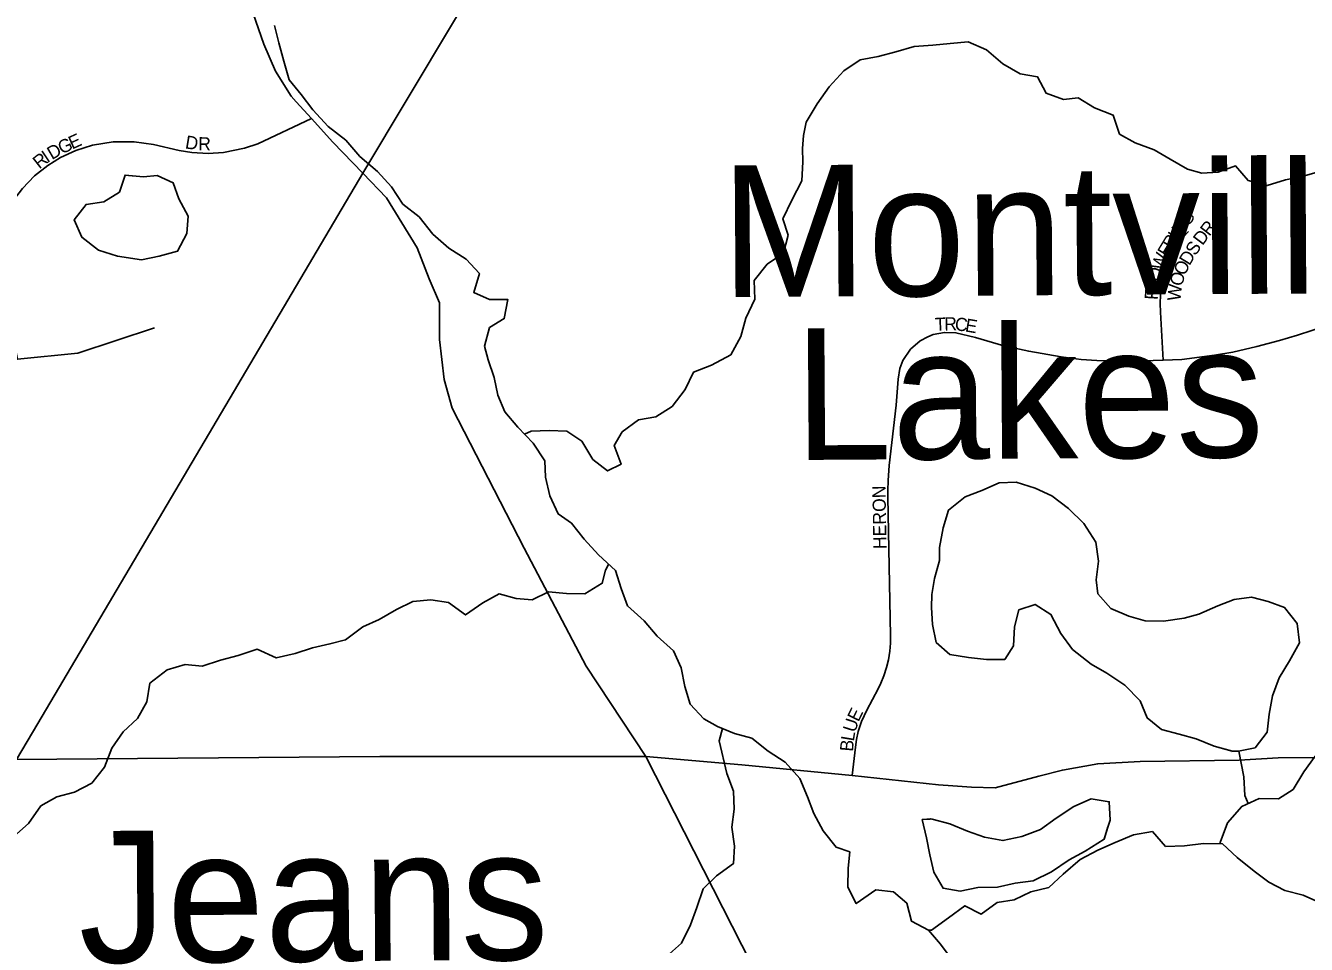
# Model space of a CAD drawing. Extents: x 1985906 to 2277390, y 930619 to 1324581.
# Drawn here: x 2156932 to 2161796, y 1131675 to 1135166 of the extents above; entities that cross this region are included whole.
import ezdxf

# ---------------------------------------------------------------- set-up
doc = ezdxf.new("R2010")
doc.units = 0
for name, color, linetype in [('GM_X_County_Road', 7, 'Continuous'), ('GM_X_Interstate_Route', 7, 'Continuous'), ('GM_X_Major_River', 7, 'Continuous'), ('GM_X_Minor_Lake', 7, 'Continuous'), ('GM_X_Minor_Lake_Text', 7, 'Continuous'), ('GM_X_Minor_River', 7, 'Continuous'), ('GM_X_State_Route', 7, 'Continuous'), ('GM_X_Township_Subdivision', 7, 'Continuous'), ('GM_X_Township_Subdivision_Text', 7, 'Continuous')]:
    doc.layers.add(name, color=color, linetype=linetype)

msp = doc.modelspace()

# ---------------------------------------------------------------- linework, layer by layer
at = {"layer": 'GM_X_County_Road'}
for points in [[(2157960, 1134876.2), (2157941, 1134897), (2157880.9, 1134993.1), (2157836.9, 1135095.1), (2157796.8, 1135211.2), (2157784.7, 1135385.3), (2157766.4, 1135683.6), (2157706, 1136184), (2157703.8, 1136420.2), (2157741.5, 1136734.6), (2157781.3, 1136912.8), (2157804.9, 1137041.8), (2157813.2, 1137087), (2157913, 1137779.4)], [(2159287.3, 1132388.6), (2159061, 1132732.4), (2158826, 1133180.7), (2158551.8, 1133711.7), (2158521.3, 1133820.5), (2158503.9, 1133972.8), (2158503.9, 1134112.1), (2158465.3, 1134203), (2158419.2, 1134321.1), (2158303.1, 1134511.1), (2158212.6, 1134605.1), (2158136.9, 1134683.7), (2158099.1, 1134723.1), (2158017.4, 1134813), (2157960, 1134876.2)], [(2160206.6, 1126874.1), (2160296.2, 1127268.6), (2160407.7, 1127789.2), (2160425.6, 1127923.3), (2160429.3, 1128187.6), (2160438.9, 1128754.1), (2160448.5, 1129134.5), (2160404.1, 1129658.9), (2160351.7, 1130221.4), (2160309.5, 1130445.5), (2160247.4, 1130605.6), (2160175.3, 1130769.7), (2160007.1, 1131067.8), (2159688.8, 1131599.9), (2159287.3, 1132388.6)]]:
    msp.add_lwpolyline(points, dxfattribs=at)
at = {"layer": 'GM_X_Interstate_Route'}
for points in [[(2156978.1, 1132513.7), (2158212.6, 1134605.1), (2160110.5, 1137775.2), (2160360.4, 1138187)], [(2156897.5, 1132377.2), (2156897.7, 1132377.5), (2156978.1, 1132513.7)]]:
    msp.add_lwpolyline(points, dxfattribs=at)
at = {"layer": 'GM_X_Major_River'}
for points in [[(2157877.9, 1135165.9), (2157894.2, 1135099.9), (2157912.4, 1135029.9), (2157932.7, 1134959.9), (2157978.9, 1134904), (2158023.2, 1134846.2), (2158081.4, 1134782.3), (2158147.6, 1134730.6), (2158201.8, 1134668.8), (2158268, 1134611), (2158322.2, 1134553.2), (2158364.5, 1134487.3), (2158426.7, 1134439.5), (2158478.9, 1134373.7), (2158539.1, 1134319.9), (2158605.2, 1134278.2), (2158655.4, 1134224.3), (2158633.7, 1134152.1), (2158693.8, 1134124.4), (2158763.8, 1134124.7), (2158750.1, 1134052.6), (2158694.3, 1134018.3), (2158674.6, 1133948.1), (2158688.8, 1133896.1), (2158711, 1133828.2), (2158725.3, 1133762.2), (2158751.6, 1133698.2), (2158801.8, 1133640.4), (2158860, 1133578.6), (2158904.3, 1133512.7)], [(2158904.3, 1133512.7), (2158906.5, 1133450.6), (2158922.8, 1133378.6), (2158955.1, 1133310.7), (2159005.2, 1133274.9), (2159053.4, 1133215.1), (2159107.6, 1133155.2), (2159171.9, 1133095.4), (2159194.1, 1133027.5), (2159218.4, 1132961.5), (2159280.6, 1132903.7), (2159330.8, 1132845.9), (2159393, 1132790.1), (2159421.3, 1132726.2), (2159435.6, 1132654.2), (2159455.8, 1132588.2), (2159508, 1132532.3), (2159560.1, 1132502.6), (2159624.2, 1132476.8), (2159690.3, 1132459.1), (2159752.4, 1132409.3), (2159816.6, 1132367.5), (2159872.8, 1132305.7), (2159901.1, 1132235.8), (2159925.3, 1132171.8), (2159961.6, 1132105.9), (2160009.8, 1132044.1), (2160061.9, 1132026.3), (2160056.1, 1131964.2), (2160054.4, 1131892.1), (2160086.7, 1131830.2), (2160160.4, 1131882.6), (2160228.4, 1131874.8), (2160278.6, 1131831), (2160296.9, 1131763), (2160361, 1131729.3), (2160407.2, 1131675.4), (2160447.4, 1131621.6)]]:
    msp.add_lwpolyline(points, dxfattribs=at)
at = {"layer": 'GM_X_Minor_Lake'}
for points in [[(2157309.8, 1134597.3), (2157288.9, 1134532.8), (2157229.6, 1134495.6), (2157161.6, 1134486.3), (2157116.7, 1134427.4), (2157145.9, 1134361.8), (2157208.9, 1134312.9), (2157281.5, 1134290.2)], [(2157309.6, 1134596.8), (2157288.9, 1134532.8), (2157229.6, 1134495.6), (2157161.6, 1134486.3), (2157116.7, 1134427.4), (2157145.9, 1134361.8), (2157208.9, 1134312.9), (2157281.5, 1134290.2)], [(2157281.5, 1134290.2), (2157371.8, 1134275.9), (2157439.7, 1134289.2), (2157509.4, 1134308.5), (2157544.2, 1134375.3), (2157549, 1134441.5), (2157513.7, 1134507), (2157492.6, 1134568.7), (2157432, 1134595.6), (2157380, 1134590.6), (2157309.5, 1134596.9)], [(2157281.5, 1134290.2), (2157371.8, 1134275.9), (2157439.7, 1134289.2), (2157509.4, 1134308.5), (2157544.2, 1134375.3), (2157549, 1134441.5), (2157513.7, 1134507), (2157492.6, 1134568.7), (2157432, 1134595.6), (2157380, 1134590.6), (2157309.6, 1134596.8)], [(2161253.8, 1132902.4), (2161183.8, 1132904.1), (2161121.8, 1132921.8), (2161053.7, 1132951.6), (2161003.5, 1133007.4), (2160997.2, 1133059.4), (2161007, 1133131.5), (2160996.7, 1133203.6), (2160950.4, 1133273.4), (2160892.2, 1133331.2), (2160830, 1133379), (2160765.9, 1133408.8), (2160693.8, 1133430.5), (2160629.9, 1133428.2), (2160564, 1133399.9), (2160500.2, 1133375.6), (2160436.4, 1133325.2), (2160416.7, 1133257.1), (2160403, 1133182.9), (2160403.2, 1133132.9), (2160383.5, 1133064.7), (2160373.7, 1133004.6), (2160371.9, 1132954.6), (2160376.2, 1132890.5), (2160390.5, 1132822.5), (2160442.6, 1132776.7), (2160512.7, 1132765), (2160580.7, 1132757.3), (2160650.6, 1132757.6), (2160684.4, 1132809.8), (2160688.1, 1132881.9), (2160703.8, 1132946), (2160765.7, 1132966.3), (2160825.9, 1132928.5), (2160864.1, 1132856.6), (2160908.4, 1132794.8), (2160978.6, 1132739), (2161038.7, 1132705.2), (2161106.8, 1132659.5), (2161165.1, 1132599.7), (2161191.3, 1132535.7), (2161245.5, 1132491.9), (2161313.5, 1132474.2), (2161377.6, 1132456.5), (2161445.6, 1132428.7), (2161515.6, 1132408.5)], [(2161253.8, 1132902.4), (2161183.8, 1132904.1), (2161121.8, 1132921.8), (2161053.7, 1132951.6), (2161003.5, 1133007.4), (2160997.2, 1133059.4), (2161007, 1133131.5), (2160996.7, 1133203.6), (2160950.4, 1133273.4), (2160892.2, 1133331.2), (2160830, 1133379), (2160765.9, 1133408.8), (2160693.8, 1133430.5), (2160629.9, 1133428.2), (2160564, 1133399.9), (2160500.2, 1133375.6), (2160436.4, 1133325.2), (2160416.7, 1133257.1), (2160403, 1133182.9), (2160403.2, 1133132.9), (2160383.5, 1133064.7), (2160373.7, 1133004.6), (2160371.9, 1132954.6), (2160376.2, 1132890.5), (2160390.5, 1132822.5), (2160442.6, 1132776.7), (2160512.7, 1132765), (2160580.7, 1132757.3), (2160650.6, 1132757.6), (2160684.4, 1132809.8), (2160688.1, 1132881.9), (2160703.8, 1132946), (2160765.7, 1132966.3), (2160825.9, 1132928.5), (2160864.1, 1132856.6), (2160908.4, 1132794.8), (2160978.6, 1132739), (2161038.7, 1132705.2), (2161106.8, 1132659.5), (2161165.1, 1132599.7), (2161191.3, 1132535.7), (2161245.5, 1132491.9), (2161313.5, 1132474.2), (2161377.6, 1132456.5), (2161445.6, 1132428.7), (2161513.7, 1132409)], [(2161515.6, 1132408.5), (2161537.7, 1132409.1), (2161601.6, 1132421.4), (2161647.3, 1132481.7), (2161655.1, 1132549.8), (2161666.8, 1132619.9), (2161692.5, 1132688.1), (2161732.2, 1132752.3), (2161769.9, 1132820.6), (2161761.6, 1132894.6), (2161713.4, 1132954.4), (2161651.3, 1132978.2), (2161587.3, 1132993.9), (2161521.3, 1132985.6), (2161459.5, 1132961.3), (2161387.6, 1132929), (2161331.7, 1132914.7), (2161253.8, 1132902.4)], [(2161512.6, 1132408.4), (2161537.7, 1132409.1), (2161601.6, 1132421.4), (2161647.3, 1132481.7), (2161655.1, 1132549.8), (2161666.8, 1132619.9), (2161692.5, 1132688.1), (2161732.2, 1132752.3), (2161769.9, 1132820.6), (2161761.6, 1132894.6), (2161713.4, 1132954.4), (2161651.3, 1132978.2), (2161587.3, 1132993.9), (2161521.3, 1132985.6), (2161459.5, 1132961.3), (2161387.6, 1132929), (2161331.7, 1132914.7), (2161253.8, 1132902.4)], [(2161042.1, 1132119.8), (2161050.5, 1132146.9), (2161047.2, 1132216.9), (2160979, 1132227.7), (2160913.4, 1132198.4), (2160846.1, 1132155.1), (2160786.8, 1132111.9), (2160715.3, 1132084.5), (2160643.4, 1132069.1), (2160573.1, 1132081.8), (2160508.6, 1132104.6), (2160442, 1132133.5), (2160375.4, 1132151.1), (2160368.1, 1132151.9), (2160366.4, 1132151.1), (2160355.1, 1132150.3), (2160336.5, 1132149.5)], [(2161042.1, 1132119.8), (2161050.5, 1132146.9), (2161047.2, 1132216.9), (2160979, 1132227.7), (2160913.4, 1132198.4), (2160846.1, 1132155.1), (2160786.8, 1132111.9), (2160715.3, 1132084.5), (2160643.4, 1132069.1), (2160573.1, 1132081.8), (2160508.6, 1132104.6), (2160442, 1132133.5), (2160375.4, 1132151.1), (2160368.1, 1132151.9), (2160366.4, 1132151.1), (2160355.1, 1132150.3), (2160337.5, 1132149.6)], [(2160337.5, 1132149.6), (2160352.8, 1132079.7), (2160366, 1132015.8), (2160381.3, 1131950), (2160416.5, 1131888.5), (2160480.8, 1131877.7), (2160548.6, 1131891), (2160622.7, 1131892.4), (2160690.5, 1131907.7), (2160758.4, 1131917), (2160827.9, 1131950.3), (2160895.2, 1131995.7), (2160956.6, 1132028.9), (2161027.9, 1132074.3), (2161042.1, 1132119.8)], [(2160337.5, 1132149.6), (2160352.8, 1132079.7), (2160366, 1132015.8), (2160381.3, 1131950), (2160416.5, 1131888.5), (2160480.8, 1131877.7), (2160548.6, 1131891), (2160622.7, 1131892.4), (2160690.5, 1131907.7), (2160758.4, 1131917), (2160827.9, 1131950.3), (2160895.2, 1131995.7), (2160956.6, 1132028.9), (2161027.9, 1132074.3), (2161041.6, 1132121)]]:
    msp.add_lwpolyline(points, dxfattribs=at)
at = {"layer": 'GM_X_Minor_River'}
for points in [[(2158826.9, 1133613.7), (2158851.8, 1133624.6), (2158919.8, 1133626.9), (2158987.8, 1133625.2), (2159043.9, 1133587.4), (2159086.2, 1133517.5), (2159142.3, 1133473.7), (2159194.2, 1133500), (2159167.9, 1133569.9), (2159197.7, 1133622.1), (2159259.5, 1133668.4), (2159325.4, 1133678.7), (2159387.2, 1133719), (2159436.9, 1133783.3), (2159468.6, 1133849.5), (2159536.5, 1133875.9), (2159610.3, 1133914.2), (2159648, 1133984.5), (2159667.7, 1134054.6), (2159701.4, 1134126.8), (2159699.1, 1134196.9), (2159748.8, 1134259.2), (2159810.6, 1134301.5), (2159828.4, 1134369.7), (2159808.1, 1134431.6), (2159841.8, 1134501.8), (2159879.5, 1134576.1), (2159883.2, 1134648.2), (2159883, 1134698.2), (2159886.8, 1134748.3), (2159896.6, 1134798.4), (2159938.3, 1134868.6), (2159984, 1134932.9), (2160039.7, 1134993.2), (2160101.5, 1135035.5), (2160169.4, 1135047.8), (2160237.3, 1135066.2), (2160307.2, 1135086.5), (2160377.2, 1135090.8), (2160443.1, 1135097.1), (2160511.1, 1135103.4), (2160581.2, 1135073.7), (2160643.4, 1135019.9), (2160709.5, 1134982.2), (2160775.5, 1134970.4), (2160807.7, 1134908.5), (2160873.8, 1134884.8), (2160929.8, 1134891), (2160991.9, 1134853.2), (2161062, 1134825.5), (2161086.3, 1134753.6), (2161146.4, 1134719.8), (2161218.5, 1134694.1), (2161278.6, 1134658.3), (2161344.7, 1134620.6), (2161398.8, 1134604.8), (2161460.7, 1134609.1), (2161526.6, 1134633.4), (2161574.8, 1134577.5), (2161646.8, 1134557.8), (2161716.7, 1134580.1), (2161780.6, 1134592.4), (2161846.5, 1134610.7)], [(2159146.3, 1133118.7), (2159133.9, 1133097.3), (2159122.1, 1133047.2), (2159056.3, 1133006.8), (2158986.3, 1133008.5), (2158918.3, 1133014.2), (2158856.4, 1132983.9), (2158794.5, 1132989.7), (2158730.4, 1133007.4), (2158668.6, 1132973.1), (2158602.8, 1132926.8), (2158538.6, 1132974.5), (2158470.6, 1132984.2), (2158402.7, 1132977.9), (2158340.8, 1132947.6), (2158275, 1132909.3), (2158213.1, 1132881), (2158147.4, 1132832.6), (2158087.5, 1132816.4), (2158021.5, 1132802.1), (2157955.7, 1132779.8), (2157883.8, 1132763.4), (2157811.6, 1132797.1), (2157739.8, 1132772.8), (2157671.9, 1132754.5), (2157602, 1132732.1), (2157538, 1132737.9), (2157470.1, 1132717.5), (2157404.4, 1132667.2), (2157392.6, 1132597.1), (2157356.9, 1132532.8), (2157303.2, 1132482.6), (2157259.4, 1132420.3), (2157231.7, 1132348.1), (2157184, 1132287.8), (2157118.2, 1132253.5), (2157050.3, 1132235.2), (2156990.4, 1132200.9), (2156942.7, 1132134.6), (2156887, 1132084.3)], [(2161469, 1132056.7), (2161469.1, 1132062.4), (2161496.8, 1132136.7), (2161550.5, 1132198.9), (2161616.4, 1132229.3), (2161690.4, 1132227.6), (2161746.2, 1132263.9), (2161785.9, 1132330.1), (2161829.6, 1132390.4), (2161887.4, 1132454.7), (2161933.1, 1132518.9), (2161954.8, 1132591.1), (2161991.9, 1132703.6)], [(2159578.4, 1132495), (2159566.3, 1132448.5), (2159594.8, 1132324.5), (2159621.1, 1132256.6), (2159623.4, 1132188.5), (2159613.7, 1132120.4), (2159624, 1132048.4), (2159620.2, 1131982.3), (2159556.5, 1131936), (2159504.7, 1131885.7), (2159481, 1131815.5), (2159457.3, 1131749.3), (2159423.6, 1131679.1), (2159365.8, 1131628.8), (2159301.9, 1131598.5), (2159236.2, 1131538.1), (2159176.5, 1131465.8), (2159148.8, 1131401.6), (2159127.1, 1131335.5), (2159115.4, 1131263.3), (2159126.3, 1131170.3)], [(2161575.1, 1132210.2), (2161562.4, 1132241.1), (2161558.1, 1132311.1), (2161539.4, 1132409.7)], [(2160361.7, 1131728.5), (2160373, 1131729.3), (2160436.7, 1131775.6), (2160498.5, 1131822), (2160560.6, 1131790.2), (2160622.4, 1131834.5), (2160686.4, 1131844.8), (2160750.2, 1131875.1), (2160818.1, 1131891.4), (2160871.9, 1131941.7), (2160937.6, 1131998.1), (2161003.5, 1132032.4), (2161069.3, 1132062.7), (2161139.2, 1132091.1), (2161211.1, 1132103.4), (2161261.3, 1132047.5), (2161333.2, 1132049.8), (2161405.2, 1132058.2), (2161477.2, 1132056.5), (2161533.4, 1132004.7), (2161597.5, 1131952.9), (2161653.7, 1131911.1), (2161713.8, 1131879.3), (2161783.8, 1131861.6), (2161843.9, 1131835.8)]]:
    msp.add_lwpolyline(points, dxfattribs=at)
at = {"layer": 'GM_X_State_Route'}
for points in [[(2156897.7, 1132377.5), (2158277.6, 1132388.6), (2159134.8, 1132388.6)], [(2159134.8, 1132388.6), (2159287.3, 1132388.6), (2159652, 1132357.5), (2160071.5, 1132316.1), (2160399.4, 1132281.4), (2160453.3, 1132277.5)], [(2160453.3, 1132277.5), (2160524.7, 1132272.4), (2160614.2, 1132270.2), (2160780.2, 1132314.2), (2160869.4, 1132336.9), (2161003.9, 1132361.4), (2161164.7, 1132370.1), (2161540.4, 1132375.3), (2161689, 1132384.1), (2162803.6, 1132385.7)]]:
    msp.add_lwpolyline(points, dxfattribs=at)
at = {"layer": 'GM_X_Township_Subdivision'}
for points in [[(2156900.8, 1133898), (2156811.8, 1134334.6), (2156823.8, 1134376.8), (2156848.6, 1134437.6), (2156885.8, 1134502.1), (2156920.2, 1134547.1), (2156966.3, 1134594.4), (2157015.9, 1134633.8), (2157064.6, 1134663.9), (2157122.9, 1134690.9), (2157185.9, 1134710.8), (2157264.4, 1134723.7), (2157344, 1134724.3), (2157418.1, 1134713.5), (2157515.6, 1134691), (2157563.3, 1134683.1), (2157625.9, 1134679.8), (2157683.3, 1134683.4), (2157763, 1134699.6), (2157813.4, 1134717), (2158017.4, 1134813)], [(2155402.1, 1132377.5), (2155404.6, 1133226.8), (2155380.8, 1134473.7), (2155407.2, 1134548.1), (2155433.7, 1134622.5), (2155551.1, 1134677.6), (2155592.5, 1134696.9), (2155960.6, 1134644.7), (2156559.8, 1134014.2), (2156900.8, 1133898), (2157130.3, 1133920.9), (2157421, 1134017.8)], [(2161252, 1133894.7), (2161242.4, 1134077.5), (2161241, 1134109.8), (2161242.2, 1134142.5), (2161247, 1134180.4), (2161254.1, 1134213.2), (2161269.1, 1134258.9), (2161287.1, 1134298.1), (2161306.6, 1134331.2), (2161328.6, 1134361.4), (2161347.9, 1134383.8)], [(2160071.5, 1132316.1), (2160083.4, 1132424.1), (2160087.6, 1132454), (2160094.3, 1132484.2), (2160106.7, 1132521.9), (2160126.4, 1132564.7), (2160169.6, 1132645.9), (2160180.1, 1132667.2), (2160191.7, 1132695.2), (2160201.7, 1132726.4), (2160208.8, 1132756.2), (2160213.9, 1132788.8), (2160216.1, 1132818.8), (2160216.2, 1132847.6), (2160206.9, 1133375.5), (2160206.6, 1133399.3), (2160207.4, 1133437.6), (2160211.1, 1133494.5), (2160238.3, 1133723.6), (2160246.1, 1133822), (2160251.7, 1133863.4), (2160264, 1133893.7), (2160293.1, 1133936.2), (2160330, 1133968.6), (2160358, 1133983.2), (2160379.2, 1133992.1), (2160421.7, 1133999.9), (2160465.4, 1133998.8), (2160539.2, 1133980.9), (2160647.7, 1133949.6), (2160741.7, 1133928.3), (2160865, 1133907.1), (2160940.5, 1133896.6), (2161000.7, 1133892.8), (2161084.8, 1133890.9), (2161176.5, 1133891.9), (2161252, 1133894.7), (2161323.7, 1133896.6), (2161447, 1133913.8), (2161516.7, 1133925.3), (2161608.5, 1133946.3), (2161694.5, 1133969.3), (2161762.3, 1133989.3), (2161870.7, 1134025.2)]]:
    msp.add_lwpolyline(points, dxfattribs=at)

# ---------------------------------------------------------------- texts
at = {"layer": 'GM_X_Minor_Lake_Text'}
for s, height, rotation, p in [('Montville ', 500.21, 0.3636, (2159573.4, 1134133.6)), (' Lakes', 500.2, 0.3642, (2159665.5, 1133514)), ('Jeans ', 500.2, 0.3667, (2157134.7, 1131605.2))]:
    msp.add_text(s, height=height, rotation=rotation, dxfattribs=at).set_placement(p)
at = {"layer": 'GM_X_Township_Subdivision_Text'}
for s, rotation, p in [('G', 25.0301, (2157069.1, 1134675.9)), ('E', 24.2066, (2157108.7, 1134694.4)), ('D', 350.8251, (2157535.8, 1134699.6)), ('R', 359.404, (2157587.2, 1134691.9)), ('R', 38.1668, (2156984.1, 1134618.7)), ('I', 33.8355, (2157014.5, 1134642.6)), ('D', 30.0377, (2157032, 1134654.4)), ('N', 53.9212, (2161320.1, 1134363.4)), ('G', 52.7192, (2161345.9, 1134398.8)), ('I', 57.1466, (2161308.6, 1134345.5)), ('D', 53.0645, (2161401.4, 1134327.7)), ('R', 52.1101, (2161427.7, 1134362.7)), ('E', 59.0316, (2161270.1, 1134282)), ('R', 58.5532, (2161288.1, 1134312)), ('S', 56.219, (2161374.6, 1134288.3)), ('W', 68.2298, (2161249.8, 1134230.7)), ('D', 58.6202, (2161352, 1134251.2)), ('O', 74.5589, (2161238.5, 1134189.7)), ('O', 65.7423, (2161334.7, 1134212.6)), ('L', 80.9734, (2161233.3, 1134156.4)), ('W', 84.1221, (2161317.4, 1134117.6)), ('O', 73.4452, (2161322.8, 1134172)), ('F', 86.6383, (2161231.4, 1134122.5)), ('T', 2.9252, (2160386.7, 1134005.1)), ('R', 1.7489, (2160421.5, 1134006.9)), ('C', 353.7966, (2160459.3, 1134008.2)), ('E', 350.2009, (2160497.8, 1134004)), ('HERON', 91.0066, (2160201.8, 1133177.1)), ('U', 72.5326, (2160082.6, 1132477.5)), ('E', 64.0092, (2160095.1, 1132517.7)), ('B', 85.2343, (2160074.2, 1132406.2)), ('L', 80.641, (2160077.3, 1132444.6))]:
    msp.add_text(s, height=50, rotation=rotation, dxfattribs=at).set_placement(p)

doc.saveas('drawing.dxf')
